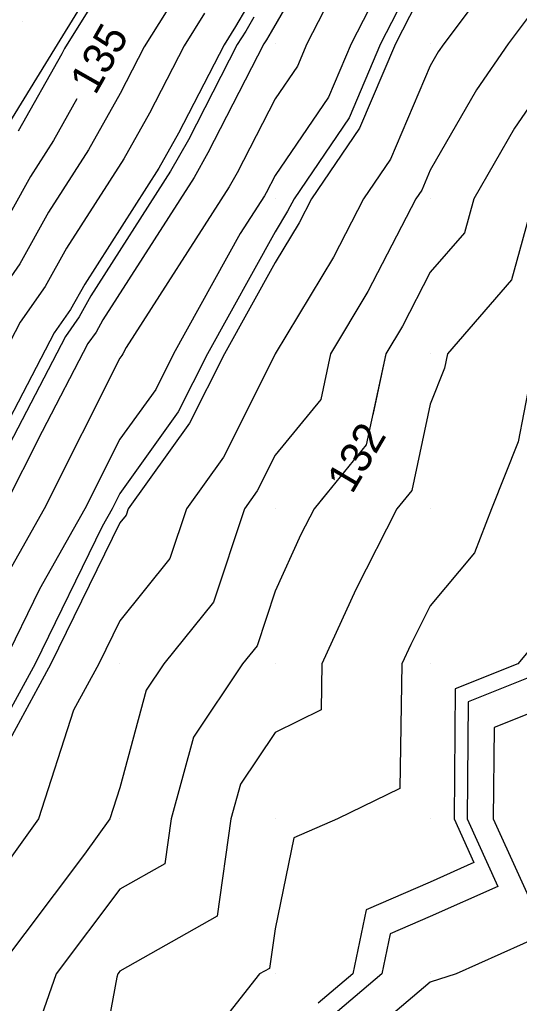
# Model space of a CAD drawing. Extents: x 2354170 to 2357230, y 866100 to 868290.
# Drawn here: x 2355403.5 to 2355435.7, y 866278.1 to 866341.6 of the extents above; entities that cross this region are included whole.
import ezdxf

# ---------------------------------------------------------------- set-up
doc = ezdxf.new("R2010")
doc.units = 0
for name, color, linetype in [('Default', 7, 'Continuous'), ('DTM Contours Major', 7, 'Continuous'), ('DTM Contours Major Text', 7, 'Continuous'), ('DTM Contours Minor', 7, 'Continuous'), ('Exist DTM QL2 LIDAR Elevation Point', 7, 'Continuous'), ('Exist DTM Scan Elevation Point', 7, 'Continuous'), ('Exist Roads EOP', 7, 'Continuous')]:
    doc.layers.add(name, color=color, linetype=linetype)

msp = doc.modelspace()

# ---------------------------------------------------------------- linework, layer by layer
at = {"layer": 'Default'}
for points in [[(2355440.262, 866380.512), (2355437.919, 866376.207), (2355436.637, 866374.032), (2355435.508, 866371.965), (2355434.448, 866370.069), (2355431.849, 866365.481), (2355430.196, 866362.746), (2355426.331, 866356.594), (2355425.045, 866354.292), (2355423.798, 866352.094), (2355418.85, 866343.538), (2355418.129, 866342.307), (2355417.417, 866341.109), (2355416.683, 866339.927), (2355413.757, 866334.235), (2355412.482, 866331.972), (2355407.703, 866324.503), (2355406.796, 866322.866), (2355405.733, 866321.351), (2355399.924, 866310.207)], [(2355444.858, 866370.481), (2355444.604, 866370.003), (2355443.533, 866366.447), (2355439.976, 866361.85), (2355439.219, 866360.513), (2355439.065, 866360.259), (2355437.093, 866357.119), (2355433.399, 866350.003), (2355432.383, 866347.596), (2355429.976, 866344.377), (2355427.728, 866340.003), (2355425.421, 866334.558), (2355422.317, 866330.003), (2355421.521, 866328.458), (2355419.976, 866325.892), (2355416.712, 866320.003), (2355414.458, 866315.52), (2355410.512, 866310.002), (2355410.379, 866309.6), (2355409.976, 866309.098), (2355405.529, 866300.002), (2355400.181, 866290.208)], [(2355425.867, 866351.393), (2355419.729, 866340.778), (2355419.571, 866340.508), (2355419.415, 866340.246), (2355419.254, 866339.986), (2355415.639, 866332.954), (2355414.75, 866331.376), (2355408.872, 866322.19), (2355408.431, 866321.394), (2355407.914, 866320.658), (2355404.956, 866314.982), (2355402.447, 866310.002)], [(2355429.976, 866349.923), (2355424.877, 866340.003), (2355423.419, 866336.56), (2355419.976, 866331.509), (2355419.403, 866330.393), (2355419.285, 866330.184), (2355417.734, 866327.76), (2355413.433, 866320.003), (2355412.277, 866317.702), (2355409.976, 866314.485), (2355407.718, 866310.002), (2355404.798, 866304.824), (2355402.44, 866300.002)], [(2355458.986, 866350.003), (2355459.887, 866340.092), (2355459.832, 866340.003), (2355459.977, 866339.66), (2355461.34, 866330.003), (2355459.977, 866328.005), (2355452.596, 866327.383), (2355449.977, 866324.656), (2355447.457, 866322.522), (2355446.621, 866320.003), (2355443.621, 866316.358), (2355443.012, 866310.002), (2355443.307, 866306.672), (2355441.858, 866300.002), (2355439.976, 866298.235), (2355434.091, 866295.888), (2355434.044, 866290.002), (2355437.399, 866282.58), (2355431.639, 866280.002), (2355429.976, 866279.47), (2355424.856, 866275.122)], [(2355434.755, 866345.224), (2355430.852, 866340.003), (2355430.496, 866339.483), (2355429.976, 866338.581), (2355427.424, 866332.555), (2355425.684, 866330.003), (2355423.743, 866326.236), (2355419.991, 866320.003), (2355419.988, 866319.991), (2355419.976, 866319.976), (2355416.64, 866313.339), (2355414.254, 866310.002), (2355413.189, 866306.789), (2355409.976, 866302.781), (2355408.618, 866300.002), (2355406.984, 866297.01), (2355404.723, 866290.002), (2355399.976, 866283.379)], [(2355424.194, 866344.221), (2355422.026, 866340.003), (2355421.416, 866338.563), (2355419.976, 866336.45), (2355417.521, 866331.674), (2355417.017, 866330.78), (2355410.378, 866320.405), (2355410.155, 866320.003), (2355410.095, 866319.883), (2355409.976, 866319.717), (2355405.083, 866310.002), (2355399.976, 866300.947)], [(2355409.425, 866344.563), (2355406.402, 866339.692), (2355406.23, 866339.357), (2355403.412, 866334.355)], [(2355445.612, 866344.367), (2355443.324, 866340.003), (2355442.668, 866337.311), (2355439.976, 866335.169), (2355437.876, 866332.103), (2355436.666, 866330.003), (2355435.214, 866324.765), (2355431.081, 866320.003), (2355430.901, 866319.078), (2355429.976, 866316.754), (2355428.788, 866311.19), (2355427.817, 866310.002), (2355425.179, 866304.8), (2355422.992, 866300.002), (2355422.944, 866297.035), (2355419.976, 866295.582), (2355417.736, 866292.242), (2355417.133, 866290.002), (2355416.245, 866283.733), (2355409.976, 866280.175), (2355409.846, 866280.002), (2355409.775, 866279.801), (2355407.961, 866270.002)], [(2355455.58, 866344.4), (2355452.854, 866340.003), (2355454.956, 866335.024), (2355449.977, 866332.916), (2355449.406, 866330.574), (2355448.688, 866330.003), (2355443.972, 866326.007), (2355441.978, 866320.003), (2355441.074, 866318.905), (2355440.222, 866310.002), (2355440.246, 866309.733), (2355439.976, 866308.493), (2355437.608, 866302.371), (2355435.631, 866300.002), (2355431.588, 866298.39), (2355431.522, 866290.002), (2355432.797, 866287.182), (2355429.976, 866285.92), (2355425.843, 866284.135), (2355424.989, 866280.002), (2355422.763, 866278.111)], [(2355413.421, 866342.836), (2355411.543, 866339.809), (2355409.993, 866336.796), (2355407.947, 866333.163), (2355405.366, 866329.13), (2355403.527, 866325.809), (2355401.37, 866322.738)], [(2355437.127, 866342.852), (2355434.997, 866340.003), (2355432.956, 866337.023), (2355429.976, 866331.851), (2355429.426, 866330.553), (2355429.052, 866330.003), (2355425.965, 866324.014), (2355423.551, 866320.003), (2355422.922, 866317.057), (2355419.976, 866313.455), (2355418.821, 866311.157), (2355417.995, 866310.002), (2355416, 866303.978), (2355412.813, 866300.002), (2355411.674, 866298.304), (2355409.976, 866292.003), (2355409.331, 866290.002), (2355407.698, 866287.724), (2355401.87, 866280.002)], [(2355415.419, 866341.972), (2355414.113, 866339.868), (2355411.875, 866335.515), (2355410.215, 866332.567), (2355406.535, 866326.816), (2355405.161, 866324.338), (2355403.552, 866322.044), (2355399.093, 866313.49)], [(2355448.361, 866341.618), (2355447.514, 866340.003), (2355446.037, 866333.943), (2355441.087, 866330.003), (2355440.486, 866329.493), (2355439.976, 866327.959), (2355438.249, 866321.73), (2355436.75, 866320.003), (2355435.648, 866314.331), (2355433.925, 866310.002), (2355432.823, 866307.155), (2355429.976, 866303.745), (2355428.717, 866301.261), (2355428.143, 866300.002), (2355428.014, 866291.965), (2355424.003, 866290.002), (2355421.191, 866288.788), (2355419.976, 866282.91), (2355419.615, 866280.363), (2355418.98, 866280.002), (2355415.012, 866274.967)], [(2355439.976, 866341.61), (2355439.499, 866340.48), (2355439.143, 866340.003), (2355435.416, 866334.563), (2355432.789, 866330.003), (2355432.178, 866327.801), (2355429.976, 866325.263), (2355428.187, 866321.792), (2355427.11, 866320.003), (2355426.269, 866316.063)], [(2355407.19, 866336.44), (2355405.68, 866333.759), (2355404.198, 866331.443), (2355401.892, 866327.281), (2355399.189, 866323.431), (2355397.43, 866320.057), (2355395.136, 866316.599), (2355393.068, 866312.861), (2355391.35, 866309.302), (2355389.971, 866306.903), (2355388.43, 866302.724), (2355386.329, 866298.356), (2355384.648, 866295.088), (2355383.033, 866291.917), (2355381.369, 866288.787), (2355379.714, 866285.594), (2355377.631, 866281.887), (2355375.525, 866277.598)], [(2355423.312, 866311.014), (2355422.485, 866310.002), (2355421.641, 866308.338), (2355419.976, 866304.686), (2355418.811, 866301.168), (2355417.877, 866300.002), (2355414.705, 866295.273), (2355413.285, 866290.002), (2355412.875, 866287.104), (2355409.976, 866285.459), (2355405.858, 866280.002), (2355403.647, 866273.673)]]:
    msp.add_lwpolyline(points, dxfattribs=at)
at = {"layer": 'DTM Contours Major'}
msp.add_lwpolyline([(2355407.19, 866336.44), (2355405.68, 866333.759), (2355404.198, 866331.443), (2355401.892, 866327.281), (2355399.189, 866323.431), (2355397.43, 866320.057), (2355395.136, 866316.599), (2355393.068, 866312.861), (2355391.35, 866309.302), (2355389.971, 866306.903), (2355388.43, 866302.724), (2355386.329, 866298.356), (2355384.648, 866295.088), (2355383.033, 866291.917), (2355381.369, 866288.787), (2355379.714, 866285.594), (2355377.631, 866281.887), (2355375.525, 866277.598)], dxfattribs=at)
at = {"layer": 'DTM Contours Minor'}
for points in [[(2355432.639, 866350.706), (2355432.274, 866350.003), (2355431.592, 866348.387), (2355429.976, 866346.226), (2355426.777, 866340.003), (2355424.754, 866335.225), (2355421.195, 866330.003), (2355420.78, 866329.199), (2355419.976, 866327.863), (2355415.619, 866320.003), (2355413.731, 866316.248), (2355409.976, 866310.997), (2355409.475, 866310.002), (2355408.827, 866308.854), (2355404.499, 866300.002), (2355399.976, 866291.717), (2355399.192, 866290.002), (2355398.34, 866288.366), (2355394.523, 866280.002), (2355389.976, 866270.883)], [(2355457.016, 866342.964), (2355455.18, 866340.003), (2355458.981, 866330.998), (2355456.629, 866330.003), (2355450.493, 866329.486), (2355449.977, 866328.948), (2355445.134, 866324.846), (2355443.525, 866320.003), (2355441.923, 866318.056), (2355441.152, 866310.002), (2355441.266, 866308.713), (2355439.976, 866302.775), (2355439.203, 866300.776), (2355438.557, 866300.002), (2355432.422, 866297.556), (2355432.363, 866290.002), (2355434.331, 866285.648), (2355429.976, 866283.699), (2355427.394, 866282.584), (2355426.861, 866280.002), (2355423.138, 866276.841)], [(2355418.61, 866341.707), (2355418.083, 866340.821), (2355417.54, 866339.947), (2355414.384, 866333.808), (2355413.238, 866331.773), (2355408.093, 866323.732), (2355407.341, 866322.375), (2355406.46, 866321.12), (2355401.415, 866311.442)], [(2355439.976, 866341.61), (2355439.499, 866340.48), (2355439.143, 866340.003), (2355435.416, 866334.563), (2355432.789, 866330.003), (2355432.178, 866327.801), (2355429.976, 866325.263), (2355428.187, 866321.792), (2355427.11, 866320.003), (2355425.855, 866314.124), (2355422.485, 866310.002), (2355421.641, 866308.338), (2355419.976, 866304.686), (2355418.811, 866301.168), (2355417.877, 866300.002), (2355414.705, 866295.273), (2355413.285, 866290.002), (2355412.875, 866287.104), (2355409.976, 866285.459), (2355405.858, 866280.002), (2355403.647, 866273.673)]]:
    msp.add_lwpolyline(points, dxfattribs=at)
at = {"layer": 'Exist DTM QL2 LIDAR Elevation Point'}
for p, q in [((2355419.976, 866340.003), (2355419.976, 866340.003)), ((2355429.976, 866340.003), (2355429.976, 866340.003)), ((2355419.976, 866330.003), (2355419.976, 866330.003)), ((2355429.976, 866330.003), (2355429.976, 866330.003)), ((2355409.976, 866320.003), (2355409.976, 866320.003)), ((2355419.976, 866320.003), (2355419.976, 866320.003)), ((2355429.976, 866320.003), (2355429.976, 866320.003)), ((2355409.976, 866310.002), (2355409.976, 866310.002)), ((2355419.976, 866310.002), (2355419.976, 866310.002)), ((2355429.976, 866310.002), (2355429.976, 866310.002)), ((2355409.976, 866300.002), (2355409.976, 866300.002)), ((2355419.976, 866300.002), (2355419.976, 866300.002)), ((2355429.976, 866300.002), (2355429.976, 866300.002)), ((2355409.976, 866290.002), (2355409.976, 866290.002)), ((2355419.976, 866290.002), (2355419.976, 866290.002)), ((2355429.976, 866290.002), (2355429.976, 866290.002)), ((2355409.976, 866280.002), (2355409.976, 866280.002)), ((2355419.976, 866280.002), (2355419.976, 866280.002)), ((2355429.976, 866280.002), (2355429.976, 866280.002))]:
    msp.add_line(p, q, dxfattribs=at)
at = {"layer": 'Exist DTM Scan Elevation Point'}
msp.add_line((2355403.695, 866341.451), (2355403.695, 866341.451), dxfattribs=at)
at = {"layer": 'Exist Roads EOP'}
msp.add_lwpolyline([(2355408.898, 866344.791), (2355405.76, 866339.677), (2355402.623, 866334.562)], dxfattribs=at)

# ---------------------------------------------------------------- texts
at = {"layer": 'Default'}
for s, rotation, p in [('135', 60.38603, (2355408.385, 866336.629)), ('132', 59.64413, (2355424.94, 866310.894))]:
    msp.add_text(s, height=2, rotation=rotation, dxfattribs=at).set_placement(p)
at = {"layer": 'DTM Contours Major Text'}
msp.add_text('135', height=2, rotation=60.38603, dxfattribs=at).set_placement((2355408.385, 866336.629))

doc.saveas('drawing.dxf')
